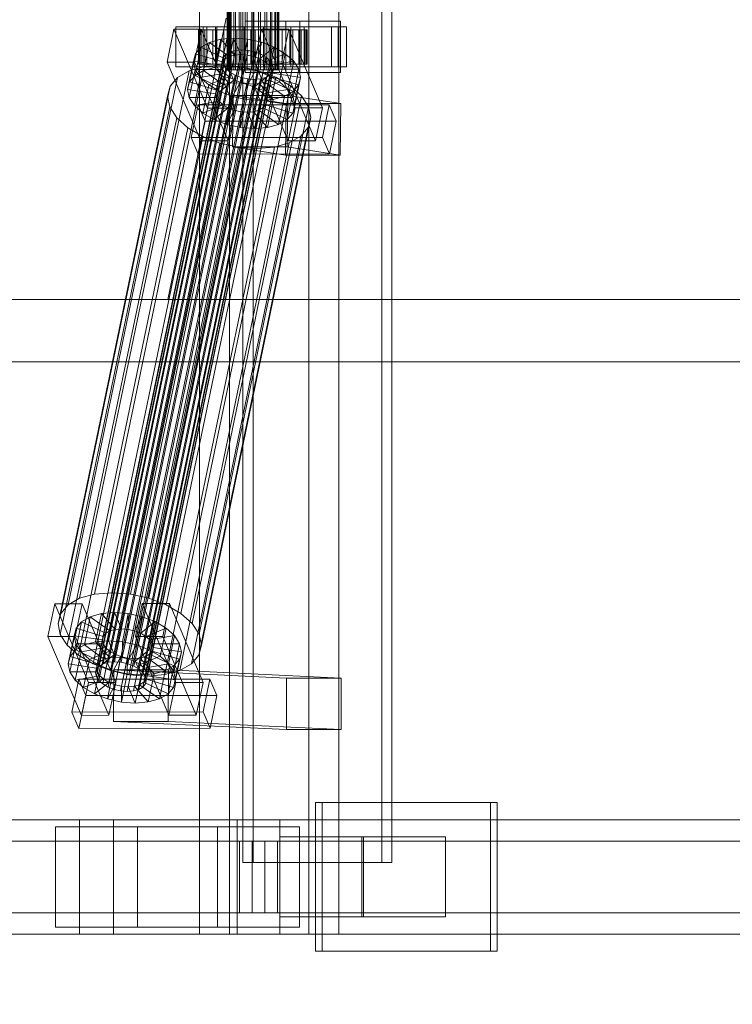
# Model space of a CAD drawing. Header units: millimetres. Extents: x -3490 to 61924, y -72580 to 6847.
# Tile 496 of 656: x 18173 to 18422, y -18475 to -18130. Entities that reach past the tile are written whole.
import ezdxf

# ---------------------------------------------------------------- set-up
doc = ezdxf.new("R2010")
doc.units = ezdxf.units.MM
doc.layers.add('COTAS_P', color=1, linetype='Continuous', lineweight=0)
doc.layers.add('superior_C02', color=7, linetype='Continuous', lineweight=0)
doc.dimstyles.new('R19_100', dxfattribs={"dimtxt": 250, "dimasz": 150, "dimexe": 150, "dimexo": 80, "dimgap": 100, "dimtad": 1, "dimtih": 1, "dimtoh": 1, "dimdsep": 46, "dimcen": 0.09, "dimadec": 0, "dimazin": 0, "dimtfac": 1, "dimtdec": 4, "dimtofl": 0, "dimtmove": 0, "dimatfit": 3, "dimfxl": 1, "dimtolj": 1, "dimtzin": 0, "dimarcsym": 0})

# ---------------------------------------------------------------- blocks, each defined once
blk = doc.blocks.new('DIM_R29_39')
at = {"layer": 'COTAS_P'}
for p, q in [((17820, -18060), (17775, -18210)), ((18720, -18060), (17820, -18060)), ((17820, -21300), (17820, -18060)), ((17820, -18060), (17865, -18210)), ((17820, -21300), (17775, -21150)), ((17820, -21300), (17865, -21150)), ((18720, -21300), (17820, -21300))]:
    blk.add_line(p, q, dxfattribs=at)
blk.add_text('3240 P', height=250, rotation=90, dxfattribs=at).set_placement((17720, -19680))

msp = doc.modelspace()

# ---------------------------------------------------------------- linework, layer by layer
at = {"layer": 'superior_C02'}
for p, q in [((18235.837, -17550), (18235.837, -18450)), ((18246.269, -18450), (18246.269, -17550)), ((18274.019, -18450), (18274.019, -17550)), ((18284.451, -17550), (18284.451, -18450)), ((18250.979, -17575), (18250.979, -18425)), ((18254.556, -18425), (18254.556, -17575)), ((18299.47, -18425), (18299.47, -17575)), ((18303.047, -17575), (18303.047, -18425)), ((18245.488, -18148), (18245.488, -17852)), ((18245.699, -18148), (18245.699, -17852)), ((18245.889, -18148), (18245.889, -17852)), ((18246.509, -18148), (18246.509, -17852)), ((18246.876, -18148), (18246.876, -17852)), ((18247.862, -18148), (18247.862, -17852)), ((18248.382, -18148), (18248.382, -17852)), ((18249.666, -18148), (18249.666, -17852)), ((18250.303, -18148), (18250.303, -17852)), ((18251.798, -18148), (18251.798, -17852)), ((18252.508, -18148), (18252.508, -17852)), ((18254.113, -18148), (18254.113, -17852)), ((18254.848, -18148), (18254.848, -17852)), ((18256.453, -18148), (18256.453, -17852)), ((18257.163, -18148), (18257.163, -17852)), ((18258.658, -18148), (18258.658, -17852)), ((18259.295, -18148), (18259.295, -17852)), ((18260.579, -18148), (18260.579, -17852)), ((18261.099, -18148), (18261.099, -17852)), ((18262.084, -18148), (18262.084, -17852)), ((18262.452, -18148), (18262.452, -17852)), ((18263.071, -17852), (18263.071, -18148)), ((18263.262, -18148), (18263.262, -17852)), ((18263.473, -18148), (18263.473, -17852)), ((18245.131, -18130), (18224.729, -18228.298)), ((18226.507, -18228.298), (18246.91, -18130)), ((18270.881, -18131), (18251.79, -18131)), ((18251.79, -18131), (18251.79, -18149)), ((18265.977, -18131), (18251.79, -18131)), ((18265.977, -18149), (18265.977, -18131)), ((18265.977, -18131), (18285.068, -18131)), ((18270.881, -18149), (18270.881, -18131)), ((18270.881, -18131), (18285.068, -18131)), ((18285.068, -18131), (18285.068, -18149)), ((18226.891, -18133.859), (18224.511, -18145.327)), ((18236.437, -18133.847), (18226.891, -18133.859)), ((18238.642, -18161.391), (18226.891, -18133.859)), ((18237.125, -18133), (18227.58, -18133)), ((18227.58, -18133), (18227.58, -18147)), ((18241.886, -18133), (18227.58, -18133)), ((18234.057, -18145.315), (18236.437, -18133.847)), ((18235.942, -18134), (18235.496, -18134)), ((18235.496, -18134), (18245.488, -18134)), ((18235.496, -18146), (18235.496, -18134)), ((18235.496, -18134), (18236.344, -18134)), ((18237.652, -18134), (18235.942, -18134)), ((18235.942, -18134), (18245.699, -18134)), ((18235.942, -18146), (18235.942, -18134)), ((18236.344, -18134), (18245.889, -18134)), ((18236.344, -18146), (18236.344, -18134)), ((18236.344, -18134), (18238.428, -18134)), ((18236.437, -18133.847), (18248.187, -18161.379)), ((18237.125, -18147), (18237.125, -18133)), ((18237.125, -18133), (18251.432, -18133)), ((18240.508, -18134), (18237.652, -18134)), ((18237.652, -18134), (18246.509, -18134)), ((18237.652, -18146), (18237.652, -18134)), ((18284.245, -18133), (18238.426, -18133)), ((18238.426, -18133), (18238.426, -18147)), ((18241.407, -18133), (18238.426, -18133)), ((18238.428, -18134), (18246.876, -18134)), ((18238.428, -18146), (18238.428, -18134)), ((18238.428, -18134), (18241.605, -18134)), ((18244.316, -18134), (18240.508, -18134)), ((18240.508, -18134), (18247.862, -18134)), ((18240.508, -18146), (18240.508, -18134)), ((18241.407, -18147), (18241.407, -18133)), ((18241.407, -18133), (18287.225, -18133)), ((18241.605, -18134), (18248.382, -18134)), ((18241.605, -18146), (18241.605, -18134)), ((18241.605, -18134), (18245.66, -18134)), ((18241.886, -18147), (18241.886, -18133)), ((18241.886, -18133), (18251.432, -18133)), ((18248.817, -18134), (18244.316, -18134)), ((18244.316, -18134), (18249.666, -18134)), ((18244.316, -18146), (18244.316, -18134)), ((18245.488, -18134), (18245.699, -18134)), ((18245.488, -18134), (18245.488, -18146)), ((18245.889, -18134), (18245.488, -18134)), ((18245.66, -18134), (18250.303, -18134)), ((18245.66, -18146), (18245.66, -18134)), ((18245.66, -18134), (18250.316, -18134)), ((18245.699, -18134), (18246.509, -18134)), ((18245.699, -18134), (18245.699, -18146)), ((18245.889, -18134), (18245.889, -18146)), ((18246.876, -18134), (18245.889, -18134)), ((18246.509, -18134), (18247.862, -18134)), ((18246.509, -18134), (18246.509, -18146)), ((18246.876, -18134), (18246.876, -18146)), ((18248.382, -18134), (18246.876, -18134)), ((18247.862, -18134), (18249.666, -18134)), ((18247.862, -18134), (18247.862, -18146)), ((18248.382, -18134), (18248.382, -18146)), ((18250.303, -18134), (18248.382, -18134)), ((18253.704, -18134), (18248.817, -18134)), ((18248.817, -18134), (18251.798, -18134)), ((18248.817, -18146), (18248.817, -18134)), ((18249.666, -18134), (18251.798, -18134)), ((18249.666, -18134), (18249.666, -18146)), ((18250.303, -18134), (18250.303, -18146)), ((18252.508, -18134), (18250.303, -18134)), ((18250.316, -18134), (18252.508, -18134)), ((18250.316, -18146), (18250.316, -18134)), ((18250.316, -18134), (18255.256, -18134)), ((18251.432, -18133), (18251.432, -18147)), ((18251.798, -18134), (18254.113, -18134)), ((18251.798, -18134), (18251.798, -18146)), ((18252.508, -18134), (18252.508, -18146)), ((18254.848, -18134), (18252.508, -18134)), ((18258.644, -18134), (18253.704, -18134)), ((18253.704, -18134), (18254.113, -18134)), ((18253.704, -18146), (18253.704, -18134)), ((18254.113, -18134), (18256.453, -18134)), ((18254.113, -18134), (18254.113, -18146)), ((18255.256, -18134), (18254.848, -18134)), ((18254.848, -18134), (18254.848, -18146)), ((18257.163, -18134), (18254.848, -18134)), ((18257.437, -18133.821), (18255.057, -18145.289)), ((18255.256, -18146), (18255.256, -18134)), ((18255.256, -18134), (18260.143, -18134)), ((18258.644, -18134), (18256.453, -18134)), ((18256.453, -18134), (18258.658, -18134)), ((18256.453, -18134), (18256.453, -18146)), ((18260.143, -18134), (18257.163, -18134)), ((18257.163, -18134), (18257.163, -18146)), ((18259.295, -18134), (18257.163, -18134)), ((18266.982, -18133.809), (18257.437, -18133.821)), ((18269.187, -18161.353), (18257.437, -18133.821)), ((18267.671, -18133), (18258.125, -18133)), ((18258.125, -18133), (18258.125, -18147)), ((18272.432, -18133), (18258.125, -18133)), ((18263.301, -18134), (18258.644, -18134)), ((18258.644, -18146), (18258.644, -18134)), ((18263.301, -18134), (18258.658, -18134)), ((18258.658, -18134), (18260.579, -18134)), ((18258.658, -18134), (18258.658, -18146)), ((18264.645, -18134), (18259.295, -18134)), ((18259.295, -18134), (18259.295, -18146)), ((18261.099, -18134), (18259.295, -18134)), ((18260.143, -18146), (18260.143, -18134)), ((18260.143, -18134), (18264.645, -18134)), ((18267.356, -18134), (18260.579, -18134)), ((18260.579, -18134), (18262.084, -18134)), ((18260.579, -18134), (18260.579, -18146)), ((18268.453, -18134), (18261.099, -18134)), ((18261.099, -18134), (18261.099, -18146)), ((18262.452, -18134), (18261.099, -18134)), ((18270.533, -18134), (18262.084, -18134)), ((18262.084, -18134), (18263.071, -18134)), ((18262.084, -18134), (18262.084, -18146)), ((18271.309, -18134), (18262.452, -18134)), ((18262.452, -18134), (18262.452, -18146)), ((18263.262, -18134), (18262.452, -18134)), ((18263.071, -18134), (18272.617, -18134)), ((18263.071, -18146), (18263.071, -18134)), ((18263.071, -18134), (18263.473, -18134)), ((18273.019, -18134), (18263.262, -18134)), ((18263.262, -18134), (18263.262, -18146)), ((18263.473, -18134), (18263.262, -18134)), ((18267.356, -18134), (18263.301, -18134)), ((18263.301, -18146), (18263.301, -18134)), ((18273.465, -18134), (18263.473, -18134)), ((18263.473, -18134), (18263.473, -18146)), ((18264.602, -18145.277), (18266.982, -18133.809)), ((18264.645, -18146), (18264.645, -18134)), ((18264.645, -18134), (18268.453, -18134)), ((18266.982, -18133.809), (18278.733, -18161.341)), ((18270.533, -18134), (18267.356, -18134)), ((18267.356, -18146), (18267.356, -18134)), ((18267.671, -18147), (18267.671, -18133)), ((18267.671, -18133), (18281.977, -18133)), ((18268.453, -18146), (18268.453, -18134)), ((18268.453, -18134), (18271.309, -18134)), ((18272.617, -18134), (18270.533, -18134)), ((18270.533, -18146), (18270.533, -18134)), ((18271.309, -18146), (18271.309, -18134)), ((18271.309, -18134), (18273.019, -18134)), ((18272.432, -18147), (18272.432, -18133)), ((18272.432, -18133), (18281.977, -18133)), ((18272.617, -18134), (18272.617, -18146)), ((18273.465, -18134), (18272.617, -18134)), ((18273.019, -18146), (18273.019, -18134)), ((18273.019, -18134), (18273.465, -18134)), ((18273.465, -18146), (18273.465, -18134)), ((18281.977, -18133), (18281.977, -18147)), ((18284.245, -18147), (18284.245, -18133)), ((18284.245, -18133), (18287.225, -18133)), ((18287.225, -18133), (18287.225, -18147)), ((18239.301, -18138.419), (18236.284, -18140.156)), ((18237.261, -18148.249), (18239.301, -18138.419)), ((18243.21, -18137.325), (18239.301, -18138.419)), ((18239.301, -18138.419), (18246.194, -18143.38)), ((18241.17, -18147.155), (18243.21, -18137.325)), ((18247.746, -18136.948), (18243.21, -18137.325)), ((18243.21, -18137.325), (18248.046, -18142.862)), ((18245.706, -18146.777), (18247.746, -18136.948)), ((18252.599, -18137.313), (18247.746, -18136.948)), ((18247.746, -18136.948), (18250.194, -18142.683)), ((18250.558, -18147.143), (18252.599, -18137.313)), ((18252.599, -18137.313), (18252.493, -18142.856)), ((18257.437, -18138.396), (18252.599, -18137.313)), ((18257.437, -18138.396), (18254.785, -18143.369)), ((18255.397, -18148.226), (18257.437, -18138.396)), ((18261.933, -18140.123), (18257.437, -18138.396)), ((18200.729, -18356.363), (18245.105, -18142.565)), ((18202.158, -18355.541), (18246.534, -18141.742)), ((18204.01, -18355.022), (18248.386, -18141.224)), ((18206.159, -18354.844), (18250.534, -18141.045)), ((18208.457, -18355.017), (18252.833, -18141.218)), ((18210.749, -18355.53), (18255.125, -18141.731)), ((18212.879, -18356.348), (18257.254, -18142.549)), ((18232.325, -18152.246), (18234.365, -18142.416)), ((18234.365, -18142.416), (18233.675, -18145.047)), ((18234.244, -18149.985), (18236.284, -18140.156)), ((18236.284, -18140.156), (18234.365, -18142.416)), ((18234.365, -18142.416), (18243.856, -18145.274)), ((18236.284, -18140.156), (18244.765, -18144.203)), ((18245.105, -18142.565), (18244.196, -18143.635)), ((18246.534, -18141.742), (18245.105, -18142.565)), ((18248.046, -18142.862), (18246.005, -18152.692)), ((18246.194, -18143.38), (18248.046, -18142.862)), ((18248.386, -18141.224), (18246.534, -18141.742)), ((18248.046, -18142.862), (18250.194, -18142.683)), ((18250.194, -18142.683), (18248.154, -18152.513)), ((18250.534, -18141.045), (18248.386, -18141.224)), ((18250.194, -18142.683), (18252.493, -18142.856)), ((18252.493, -18142.856), (18250.452, -18152.686)), ((18252.833, -18141.218), (18250.534, -18141.045)), ((18252.493, -18142.856), (18254.785, -18143.369)), ((18255.125, -18141.731), (18252.833, -18141.218)), ((18257.254, -18142.549), (18255.125, -18141.731)), ((18261.933, -18140.123), (18256.914, -18144.188)), ((18259.076, -18143.617), (18257.254, -18142.549)), ((18265.778, -18142.377), (18258.736, -18145.255)), ((18259.893, -18149.953), (18261.933, -18140.123)), ((18265.778, -18142.377), (18261.933, -18140.123)), ((18263.738, -18152.207), (18265.778, -18142.377)), ((18268.712, -18145.003), (18265.778, -18142.377)), ((18199.493, -18358.68), (18243.869, -18144.881)), ((18199.771, -18360.017), (18244.146, -18146.218)), ((18199.82, -18357.434), (18244.196, -18143.635)), ((18205.204, -18330.692), (18243.459, -18146.383)), ((18214.7, -18357.415), (18259.076, -18143.617)), ((18216.09, -18358.659), (18260.465, -18144.861)), ((18261.328, -18146.196), (18216.953, -18359.995)), ((18224.511, -18145.327), (18234.057, -18145.315)), ((18224.511, -18145.327), (18236.262, -18172.859)), ((18231.635, -18154.877), (18233.675, -18145.047)), ((18233.675, -18145.047), (18243.529, -18146.52)), ((18233.675, -18145.047), (18234.261, -18147.868)), ((18245.807, -18172.847), (18234.057, -18145.315)), ((18245.488, -18146), (18235.496, -18146)), ((18235.496, -18146), (18235.942, -18146)), ((18236.344, -18146), (18235.496, -18146)), ((18245.699, -18146), (18235.942, -18146)), ((18235.942, -18146), (18237.652, -18146)), ((18245.889, -18146), (18236.344, -18146)), ((18238.428, -18146), (18236.344, -18146)), ((18243.459, -18146.383), (18237.396, -18146.887)), ((18246.509, -18146), (18237.652, -18146)), ((18237.652, -18146), (18240.508, -18146)), ((18246.876, -18146), (18238.428, -18146)), ((18241.605, -18146), (18238.428, -18146)), ((18247.862, -18146), (18240.508, -18146)), ((18240.508, -18146), (18244.316, -18146)), ((18243.529, -18146.52), (18241.489, -18156.35)), ((18248.382, -18146), (18241.605, -18146)), ((18245.66, -18146), (18241.605, -18146)), ((18243.856, -18145.274), (18241.815, -18155.103)), ((18244.765, -18144.203), (18242.724, -18154.033)), ((18249.946, -18146.872), (18243.459, -18146.383)), ((18243.529, -18146.52), (18243.856, -18145.274)), ((18243.806, -18147.856), (18243.529, -18146.52)), ((18243.856, -18145.274), (18244.765, -18144.203)), ((18244.196, -18143.635), (18243.869, -18144.881)), ((18243.869, -18144.881), (18244.146, -18146.218)), ((18244.146, -18146.218), (18245.009, -18147.554)), ((18246.194, -18143.38), (18244.154, -18153.21)), ((18249.666, -18146), (18244.316, -18146)), ((18244.316, -18146), (18248.817, -18146)), ((18244.765, -18144.203), (18246.194, -18143.38)), ((18245.699, -18146), (18245.488, -18146)), ((18245.488, -18146), (18245.889, -18146)), ((18250.303, -18146), (18245.66, -18146)), ((18250.316, -18146), (18245.66, -18146)), ((18246.509, -18146), (18245.699, -18146)), ((18245.889, -18146), (18246.876, -18146)), ((18247.862, -18146), (18246.509, -18146)), ((18246.876, -18146), (18248.382, -18146)), ((18249.666, -18146), (18247.862, -18146)), ((18248.382, -18146), (18250.303, -18146)), ((18251.798, -18146), (18248.817, -18146)), ((18248.817, -18146), (18253.704, -18146)), ((18251.798, -18146), (18249.666, -18146)), ((18250.303, -18146), (18252.508, -18146)), ((18252.508, -18146), (18250.316, -18146)), ((18255.256, -18146), (18250.316, -18146)), ((18254.113, -18146), (18251.798, -18146)), ((18252.508, -18146), (18254.848, -18146)), ((18254.785, -18143.369), (18252.744, -18153.199)), ((18254.113, -18146), (18253.704, -18146)), ((18253.704, -18146), (18258.644, -18146)), ((18256.453, -18146), (18254.113, -18146)), ((18254.785, -18143.369), (18256.914, -18144.188)), ((18254.848, -18146), (18255.256, -18146)), ((18254.848, -18146), (18257.163, -18146)), ((18256.914, -18144.188), (18254.874, -18154.017)), ((18255.057, -18145.289), (18264.602, -18145.277)), ((18255.057, -18145.289), (18266.807, -18172.821)), ((18260.143, -18146), (18255.256, -18146)), ((18258.658, -18146), (18256.453, -18146)), ((18256.453, -18146), (18258.644, -18146)), ((18258.736, -18145.255), (18256.695, -18155.085)), ((18256.914, -18144.188), (18258.736, -18145.255)), ((18257.163, -18146), (18260.143, -18146)), ((18257.163, -18146), (18259.295, -18146)), ((18260.125, -18146.499), (18258.085, -18156.329)), ((18258.644, -18146), (18263.301, -18146)), ((18260.579, -18146), (18258.658, -18146)), ((18258.658, -18146), (18263.301, -18146)), ((18258.736, -18145.255), (18260.125, -18146.499)), ((18260.465, -18144.861), (18259.076, -18143.617)), ((18259.295, -18146), (18264.645, -18146)), ((18259.295, -18146), (18261.099, -18146)), ((18268.712, -18145.003), (18260.125, -18146.499)), ((18260.125, -18146.499), (18260.988, -18147.835)), ((18264.645, -18146), (18260.143, -18146)), ((18261.328, -18146.196), (18260.465, -18144.861)), ((18262.084, -18146), (18260.579, -18146)), ((18260.579, -18146), (18267.356, -18146)), ((18261.099, -18146), (18268.453, -18146)), ((18261.099, -18146), (18262.452, -18146)), ((18261.606, -18147.533), (18261.328, -18146.196)), ((18263.071, -18146), (18262.084, -18146)), ((18262.084, -18146), (18270.533, -18146)), ((18262.452, -18146), (18271.309, -18146)), ((18262.452, -18146), (18263.262, -18146)), ((18272.617, -18146), (18263.071, -18146)), ((18263.473, -18146), (18263.071, -18146)), ((18263.262, -18146), (18273.019, -18146)), ((18263.262, -18146), (18263.473, -18146)), ((18263.301, -18146), (18267.356, -18146)), ((18263.473, -18146), (18273.465, -18146)), ((18276.353, -18172.809), (18264.602, -18145.277)), ((18268.453, -18146), (18264.645, -18146)), ((18266.672, -18154.833), (18268.712, -18145.003)), ((18267.356, -18146), (18270.533, -18146)), ((18271.309, -18146), (18268.453, -18146)), ((18270.534, -18147.823), (18268.712, -18145.003)), ((18270.533, -18146), (18272.617, -18146)), ((18273.019, -18146), (18271.309, -18146)), ((18272.617, -18146), (18273.465, -18146)), ((18273.465, -18146), (18273.019, -18146)), ((18193.915, -18332.659), (18232.169, -18148.35)), ((18199.141, -18331.197), (18237.396, -18146.887)), ((18200.634, -18361.352), (18245.009, -18147.554)), ((18202.024, -18362.596), (18246.399, -18148.798)), ((18203.845, -18363.664), (18248.221, -18149.865)), ((18211.691, -18331.181), (18249.946, -18146.872)), ((18215.995, -18363.648), (18260.37, -18149.85)), ((18216.903, -18362.578), (18261.279, -18148.779)), ((18217.23, -18361.332), (18261.606, -18147.533)), ((18218.16, -18332.629), (18256.415, -18148.32)), ((18227.58, -18147), (18237.125, -18147)), ((18227.58, -18147), (18241.886, -18147)), ((18232.169, -18148.35), (18228.136, -18150.672)), ((18237.396, -18146.887), (18232.169, -18148.35)), ((18232.221, -18157.698), (18234.261, -18147.868)), ((18234.244, -18149.985), (18237.261, -18148.249)), ((18234.261, -18147.868), (18243.806, -18147.856)), ((18234.261, -18147.868), (18236.083, -18150.688)), ((18236.083, -18150.688), (18244.669, -18149.192)), ((18251.432, -18147), (18237.125, -18147)), ((18237.261, -18148.249), (18241.17, -18147.155)), ((18244.154, -18153.21), (18237.261, -18148.249)), ((18238.426, -18147), (18284.245, -18147)), ((18238.426, -18147), (18241.407, -18147)), ((18241.17, -18147.155), (18245.706, -18146.777)), ((18246.005, -18152.692), (18241.17, -18147.155)), ((18287.225, -18147), (18241.407, -18147)), ((18243.806, -18147.856), (18241.766, -18157.686)), ((18251.432, -18147), (18241.886, -18147)), ((18244.669, -18149.192), (18242.629, -18159.022)), ((18244.669, -18149.192), (18243.806, -18147.856)), ((18246.059, -18150.436), (18244.669, -18149.192)), ((18245.009, -18147.554), (18246.399, -18148.798)), ((18245.889, -18148), (18245.488, -18148)), ((18245.488, -18148), (18245.699, -18148)), ((18245.699, -18148), (18246.509, -18148)), ((18248.154, -18152.513), (18245.706, -18146.777)), ((18245.706, -18146.777), (18250.558, -18147.143)), ((18246.876, -18148), (18245.889, -18148)), ((18246.399, -18148.798), (18248.221, -18149.865)), ((18246.509, -18148), (18247.862, -18148)), ((18248.382, -18148), (18246.876, -18148)), ((18247.862, -18148), (18249.666, -18148)), ((18248.221, -18149.865), (18250.35, -18150.683)), ((18250.303, -18148), (18248.382, -18148)), ((18249.666, -18148), (18251.798, -18148)), ((18256.415, -18148.32), (18249.946, -18146.872)), ((18252.508, -18148), (18250.303, -18148)), ((18250.452, -18152.686), (18250.558, -18147.143)), ((18250.558, -18147.143), (18255.397, -18148.226)), ((18251.79, -18149), (18270.881, -18149)), ((18265.977, -18149), (18251.79, -18149)), ((18251.798, -18148), (18254.113, -18148)), ((18254.848, -18148), (18252.508, -18148)), ((18252.744, -18153.199), (18255.397, -18148.226)), ((18254.113, -18148), (18256.453, -18148)), ((18257.163, -18148), (18254.848, -18148)), ((18254.874, -18154.017), (18259.893, -18149.953)), ((18255.397, -18148.226), (18259.893, -18149.953)), ((18262.424, -18150.629), (18256.415, -18148.32)), ((18256.453, -18148), (18258.658, -18148)), ((18259.295, -18148), (18257.163, -18148)), ((18258.125, -18147), (18267.671, -18147)), ((18258.125, -18147), (18272.432, -18147)), ((18258.658, -18148), (18260.579, -18148)), ((18258.941, -18150.672), (18260.37, -18149.85)), ((18258.948, -18157.665), (18260.988, -18147.835)), ((18261.266, -18149.171), (18259.226, -18159.001)), ((18261.099, -18148), (18259.295, -18148)), ((18259.893, -18149.953), (18263.738, -18152.207)), ((18260.37, -18149.85), (18261.279, -18148.779)), ((18260.579, -18148), (18262.084, -18148)), ((18261.266, -18149.171), (18260.939, -18150.417)), ((18260.988, -18147.835), (18270.534, -18147.823)), ((18260.988, -18147.835), (18261.266, -18149.171)), ((18262.452, -18148), (18261.099, -18148)), ((18271.12, -18150.644), (18261.266, -18149.171)), ((18261.279, -18148.779), (18261.606, -18147.533)), ((18262.084, -18148), (18263.071, -18148)), ((18263.262, -18148), (18262.452, -18148)), ((18263.071, -18148), (18263.473, -18148)), ((18263.473, -18148), (18263.262, -18148)), ((18285.068, -18149), (18265.977, -18149)), ((18281.977, -18147), (18267.671, -18147)), ((18270.534, -18147.823), (18268.494, -18157.653)), ((18271.12, -18150.644), (18270.534, -18147.823)), ((18285.068, -18149), (18270.881, -18149)), ((18281.977, -18147), (18272.432, -18147)), ((18287.225, -18147), (18284.245, -18147)), ((18189.881, -18334.981), (18228.136, -18150.672)), ((18205.974, -18364.482), (18250.35, -18150.683)), ((18208.267, -18364.995), (18252.642, -18151.196)), ((18210.565, -18365.168), (18254.941, -18151.369)), ((18212.714, -18364.989), (18257.089, -18151.191)), ((18214.565, -18364.471), (18258.941, -18150.672)), ((18224.17, -18334.938), (18262.424, -18150.629)), ((18228.136, -18150.672), (18225.571, -18153.694)), ((18231.635, -18154.877), (18232.325, -18152.246)), ((18232.325, -18152.246), (18234.244, -18149.985)), ((18241.815, -18155.103), (18232.325, -18152.246)), ((18234.042, -18160.518), (18236.083, -18150.688)), ((18242.724, -18154.033), (18234.244, -18149.985)), ((18236.083, -18150.688), (18239.016, -18153.314)), ((18236.976, -18163.144), (18239.016, -18153.314)), ((18239.016, -18153.314), (18246.059, -18150.436)), ((18239.016, -18153.314), (18242.862, -18155.567)), ((18244.154, -18153.21), (18242.724, -18154.033)), ((18242.862, -18155.567), (18247.881, -18151.503)), ((18246.059, -18150.436), (18244.019, -18160.266)), ((18246.005, -18152.692), (18244.154, -18153.21)), ((18247.881, -18151.503), (18245.84, -18161.333)), ((18248.154, -18152.513), (18246.005, -18152.692)), ((18247.881, -18151.503), (18246.059, -18150.436)), ((18247.357, -18157.295), (18250.01, -18152.321)), ((18250.01, -18152.321), (18247.881, -18151.503)), ((18250.01, -18152.321), (18247.97, -18162.151)), ((18250.452, -18152.686), (18248.154, -18152.513)), ((18252.302, -18152.835), (18250.01, -18152.321)), ((18252.302, -18152.835), (18250.262, -18162.664)), ((18250.35, -18150.683), (18252.642, -18151.196)), ((18252.744, -18153.199), (18250.452, -18152.686)), ((18252.196, -18158.378), (18252.302, -18152.835)), ((18254.601, -18153.008), (18252.302, -18152.835)), ((18254.601, -18153.008), (18252.56, -18162.837)), ((18252.642, -18151.196), (18254.941, -18151.369)), ((18254.874, -18154.017), (18252.744, -18153.199)), ((18256.749, -18152.829), (18254.601, -18153.008)), ((18257.049, -18158.743), (18254.601, -18153.008)), ((18256.749, -18152.829), (18254.709, -18162.659)), ((18254.941, -18151.369), (18257.089, -18151.191)), ((18258.601, -18152.311), (18256.561, -18162.14)), ((18256.695, -18155.085), (18263.738, -18152.207)), ((18258.601, -18152.311), (18256.749, -18152.829)), ((18261.584, -18158.366), (18256.749, -18152.829)), ((18257.089, -18151.191), (18258.941, -18150.672)), ((18260.03, -18151.488), (18257.99, -18161.318)), ((18260.03, -18151.488), (18258.601, -18152.311)), ((18265.494, -18157.272), (18258.601, -18152.311)), ((18260.939, -18150.417), (18258.899, -18160.247)), ((18260.939, -18150.417), (18260.03, -18151.488)), ((18268.511, -18155.535), (18260.03, -18151.488)), ((18270.43, -18153.275), (18260.939, -18150.417)), ((18267.565, -18153.641), (18262.424, -18150.629)), ((18263.738, -18152.207), (18266.672, -18154.833)), ((18268.389, -18163.105), (18270.43, -18153.275)), ((18268.511, -18155.535), (18270.43, -18153.275)), ((18269.079, -18160.474), (18271.12, -18150.644)), ((18270.43, -18153.275), (18271.12, -18150.644)), ((18187.316, -18338.003), (18225.571, -18153.694)), ((18225.571, -18153.694), (18224.648, -18157.211)), ((18229.311, -18337.95), (18267.565, -18153.641)), ((18241.489, -18156.35), (18231.635, -18154.877)), ((18232.221, -18157.698), (18231.635, -18154.877)), ((18240.822, -18165.397), (18242.862, -18155.567)), ((18241.815, -18155.103), (18241.489, -18156.35)), ((18241.489, -18156.35), (18241.766, -18157.686)), ((18242.724, -18154.033), (18241.815, -18155.103)), ((18242.862, -18155.567), (18247.357, -18157.295)), ((18256.695, -18155.085), (18254.874, -18154.017)), ((18258.085, -18156.329), (18256.695, -18155.085)), ((18258.085, -18156.329), (18266.672, -18154.833)), ((18258.948, -18157.665), (18258.085, -18156.329)), ((18265.494, -18157.272), (18268.511, -18155.535)), ((18266.47, -18165.365), (18268.511, -18155.535)), ((18266.672, -18154.833), (18268.494, -18157.653)), ((18271.487, -18157.152), (18267.565, -18153.641)), ((18186.394, -18341.52), (18224.648, -18157.211)), ((18224.648, -18157.211), (18225.431, -18160.982)), ((18241.766, -18157.686), (18232.221, -18157.698)), ((18234.042, -18160.518), (18232.221, -18157.698)), ((18235.289, -18160.247), (18232.908, -18171.715)), ((18233.232, -18341.461), (18271.487, -18157.152)), ((18242.629, -18159.022), (18234.042, -18160.518)), ((18281.107, -18160.19), (18235.289, -18160.247)), ((18237.737, -18165.983), (18235.289, -18160.247)), ((18244.019, -18160.266), (18236.976, -18163.144)), ((18241.766, -18157.686), (18242.629, -18159.022)), ((18242.629, -18159.022), (18244.019, -18160.266)), ((18244.019, -18160.266), (18245.84, -18161.333)), ((18245.317, -18167.125), (18247.357, -18157.295)), ((18247.586, -18156.962), (18247.339, -18174.943)), ((18247.357, -18157.295), (18252.196, -18158.378)), ((18266.677, -18156.962), (18247.586, -18156.962)), ((18266.095, -18159.83), (18247.586, -18156.962)), ((18250.156, -18168.208), (18252.196, -18158.378)), ((18252.196, -18158.378), (18257.049, -18158.743)), ((18255.008, -18168.573), (18257.049, -18158.743)), ((18257.049, -18158.743), (18261.584, -18158.366)), ((18257.99, -18161.318), (18258.899, -18160.247)), ((18258.899, -18160.247), (18259.226, -18159.001)), ((18258.899, -18160.247), (18268.389, -18163.105)), ((18268.494, -18157.653), (18258.948, -18157.665)), ((18259.226, -18159.001), (18258.948, -18157.665)), ((18259.226, -18159.001), (18269.079, -18160.474)), ((18259.544, -18168.196), (18261.584, -18158.366)), ((18261.584, -18158.366), (18265.494, -18157.272)), ((18263.453, -18167.102), (18265.494, -18157.272)), ((18265.848, -18177.811), (18266.095, -18159.83)), ((18266.095, -18159.83), (18285.186, -18159.83)), ((18266.429, -18174.943), (18266.677, -18156.962)), ((18266.677, -18156.962), (18285.186, -18159.83)), ((18268.494, -18157.653), (18269.079, -18160.474)), ((18273.923, -18160.922), (18271.487, -18157.152)), ((18278.727, -18171.658), (18281.107, -18160.19)), ((18281.107, -18160.19), (18283.555, -18165.926)), ((18285.186, -18159.83), (18284.938, -18177.811)), ((18187.177, -18345.291), (18225.431, -18160.982)), ((18225.431, -18160.982), (18227.867, -18164.752)), ((18236.976, -18163.144), (18234.042, -18160.518)), ((18273.923, -18160.922), (18235.668, -18345.231)), ((18236.262, -18172.859), (18238.642, -18161.391)), ((18240.822, -18165.397), (18236.976, -18163.144)), ((18238.642, -18161.391), (18248.187, -18161.379)), ((18245.84, -18161.333), (18240.822, -18165.397)), ((18247.97, -18162.151), (18245.317, -18167.125)), ((18248.187, -18161.379), (18245.807, -18172.847)), ((18245.84, -18161.333), (18247.97, -18162.151)), ((18247.97, -18162.151), (18250.262, -18162.664)), ((18250.262, -18162.664), (18250.156, -18168.208)), ((18250.262, -18162.664), (18252.56, -18162.837)), ((18252.56, -18162.837), (18254.709, -18162.659)), ((18252.56, -18162.837), (18255.008, -18168.573)), ((18254.709, -18162.659), (18256.561, -18162.14)), ((18254.709, -18162.659), (18259.544, -18168.196)), ((18256.561, -18162.14), (18257.99, -18161.318)), ((18256.561, -18162.14), (18263.453, -18167.102)), ((18257.99, -18161.318), (18266.47, -18165.365)), ((18268.389, -18163.105), (18266.47, -18165.365)), ((18266.807, -18172.821), (18269.187, -18161.353)), ((18269.079, -18160.474), (18268.389, -18163.105)), ((18269.187, -18161.353), (18278.733, -18161.341)), ((18274.706, -18164.693), (18273.923, -18160.922)), ((18278.733, -18161.341), (18276.353, -18172.809)), ((18189.612, -18349.061), (18227.867, -18164.752)), ((18227.867, -18164.752), (18231.789, -18168.263)), ((18235.356, -18177.451), (18237.737, -18165.983)), ((18236.451, -18349.002), (18274.706, -18164.693)), ((18237.737, -18165.983), (18283.555, -18165.926)), ((18245.317, -18167.125), (18240.822, -18165.397)), ((18250.156, -18168.208), (18245.317, -18167.125)), ((18263.453, -18167.102), (18259.544, -18168.196)), ((18266.47, -18165.365), (18263.453, -18167.102)), ((18273.783, -18168.21), (18274.706, -18164.693)), ((18283.555, -18165.926), (18281.175, -18177.394)), ((18193.534, -18352.572), (18231.789, -18168.263)), ((18231.789, -18168.263), (18236.93, -18171.275)), ((18235.529, -18352.519), (18273.783, -18168.21)), ((18255.008, -18168.573), (18250.156, -18168.208)), ((18259.544, -18168.196), (18255.008, -18168.573)), ((18271.218, -18171.232), (18273.783, -18168.21)), ((18198.675, -18355.584), (18236.93, -18171.275)), ((18204.684, -18357.893), (18242.939, -18173.584)), ((18228.93, -18357.863), (18267.185, -18173.554)), ((18232.908, -18171.715), (18278.727, -18171.658)), ((18232.908, -18171.715), (18235.356, -18177.451)), ((18232.963, -18355.541), (18271.218, -18171.232)), ((18245.807, -18172.847), (18236.262, -18172.859)), ((18236.93, -18171.275), (18242.939, -18173.584)), ((18242.939, -18173.584), (18249.408, -18175.032)), ((18261.958, -18175.016), (18267.185, -18173.554)), ((18276.353, -18172.809), (18266.807, -18172.821)), ((18267.185, -18173.554), (18271.218, -18171.232)), ((18281.175, -18177.394), (18278.727, -18171.658)), ((18211.153, -18359.341), (18249.408, -18175.032)), ((18217.64, -18359.83), (18255.895, -18175.521)), ((18223.704, -18359.326), (18261.958, -18175.016)), ((18281.175, -18177.394), (18235.356, -18177.451)), ((18247.339, -18174.943), (18266.429, -18174.943)), ((18265.848, -18177.811), (18247.339, -18174.943)), ((18249.408, -18175.032), (18255.895, -18175.521)), ((18255.895, -18175.521), (18261.958, -18175.016)), ((18284.938, -18177.811), (18266.429, -18174.943)), ((18284.938, -18177.811), (18265.848, -18177.811)), ((18224.729, -18228.298), (17288.772, -18228.298)), ((17290.55, -18228.298), (18226.507, -18228.298)), ((18224.729, -18228.298), (18226.507, -18228.298)), ((19160.686, -18228.298), (18224.729, -18228.298)), ((18226.507, -18228.298), (19162.465, -18228.298)), ((24634.01, -18250), (15575.415, -18250)), ((15576.913, -18250), (24635.508, -18250)), ((18193.915, -18332.659), (18199.141, -18331.197)), ((18199.141, -18331.197), (18205.204, -18330.692)), ((18205.204, -18330.692), (18211.691, -18331.181)), ((18211.691, -18331.181), (18218.16, -18332.629)), ((18185.236, -18334.551), (18182.856, -18346.02)), ((18194.782, -18334.539), (18185.236, -18334.551)), ((18196.987, -18362.083), (18185.236, -18334.551)), ((18187.316, -18338.003), (18189.881, -18334.981)), ((18189.881, -18334.981), (18193.915, -18332.659)), ((18192.401, -18346.008), (18194.782, -18334.539)), ((18194.782, -18334.539), (18206.532, -18362.071)), ((18215.782, -18334.513), (18213.401, -18345.981)), ((18225.327, -18334.501), (18215.782, -18334.513)), ((18227.532, -18362.045), (18215.782, -18334.513)), ((18218.16, -18332.629), (18224.17, -18334.938)), ((18222.947, -18345.969), (18225.327, -18334.501)), ((18224.17, -18334.938), (18229.311, -18337.95)), ((18225.327, -18334.501), (18237.078, -18362.033)), ((18186.394, -18341.52), (18187.316, -18338.003)), ((18197.646, -18339.111), (18194.629, -18340.848)), ((18195.606, -18348.941), (18197.646, -18339.111)), ((18201.555, -18338.017), (18197.646, -18339.111)), ((18197.646, -18339.111), (18204.539, -18344.073)), ((18199.515, -18347.847), (18201.555, -18338.017)), ((18206.091, -18337.64), (18201.555, -18338.017)), ((18201.555, -18338.017), (18206.391, -18343.554)), ((18204.051, -18347.47), (18206.091, -18337.64)), ((18210.943, -18338.005), (18206.091, -18337.64)), ((18206.091, -18337.64), (18208.539, -18343.376)), ((18208.903, -18347.835), (18210.943, -18338.005)), ((18210.943, -18338.005), (18210.838, -18343.549)), ((18215.782, -18339.088), (18210.943, -18338.005)), ((18215.782, -18339.088), (18213.13, -18344.062)), ((18213.742, -18348.918), (18215.782, -18339.088)), ((18220.278, -18340.816), (18215.782, -18339.088)), ((18229.311, -18337.95), (18233.232, -18341.461)), ((18187.177, -18345.291), (18186.394, -18341.52)), ((18192.589, -18350.678), (18194.629, -18340.848)), ((18194.629, -18340.848), (18192.71, -18343.108)), ((18194.629, -18340.848), (18203.11, -18344.895)), ((18220.278, -18340.816), (18215.259, -18344.88)), ((18218.237, -18350.645), (18220.278, -18340.816)), ((18224.123, -18343.069), (18220.278, -18340.816)), ((18233.232, -18341.461), (18235.668, -18345.231)), ((18182.856, -18346.02), (18192.401, -18346.008)), ((18182.856, -18346.02), (18194.606, -18373.551)), ((18189.612, -18349.061), (18187.177, -18345.291)), ((18189.98, -18355.569), (18192.02, -18345.739)), ((18190.67, -18352.938), (18192.71, -18343.108)), ((18192.71, -18343.108), (18192.02, -18345.739)), ((18192.02, -18345.739), (18201.874, -18347.212)), ((18192.02, -18345.739), (18192.606, -18348.56)), ((18204.152, -18373.539), (18192.401, -18346.008)), ((18192.71, -18343.108), (18202.201, -18345.966)), ((18202.201, -18345.966), (18200.16, -18355.796)), ((18203.11, -18344.895), (18201.069, -18354.725)), ((18201.874, -18347.212), (18202.201, -18345.966)), ((18202.201, -18345.966), (18203.11, -18344.895)), ((18204.539, -18344.073), (18202.498, -18353.902)), ((18203.11, -18344.895), (18204.539, -18344.073)), ((18206.391, -18343.554), (18204.35, -18353.384)), ((18204.539, -18344.073), (18206.391, -18343.554)), ((18206.391, -18343.554), (18208.539, -18343.376)), ((18208.539, -18343.376), (18206.499, -18353.205)), ((18208.539, -18343.376), (18210.838, -18343.549)), ((18210.838, -18343.549), (18208.797, -18353.378)), ((18210.838, -18343.549), (18213.13, -18344.062)), ((18213.13, -18344.062), (18211.089, -18353.892)), ((18213.13, -18344.062), (18215.259, -18344.88)), ((18215.259, -18344.88), (18213.219, -18354.71)), ((18213.401, -18345.981), (18222.947, -18345.969)), ((18213.401, -18345.981), (18225.152, -18373.513)), ((18217.081, -18345.947), (18215.04, -18355.777)), ((18215.259, -18344.88), (18217.081, -18345.947)), ((18224.123, -18343.069), (18217.081, -18345.947)), ((18217.081, -18345.947), (18218.47, -18347.191)), ((18227.057, -18345.695), (18218.47, -18347.191)), ((18222.083, -18352.899), (18224.123, -18343.069)), ((18234.698, -18373.501), (18222.947, -18345.969)), ((18227.057, -18345.695), (18224.123, -18343.069)), ((18225.017, -18355.525), (18227.057, -18345.695)), ((18228.879, -18348.515), (18227.057, -18345.695)), ((18235.668, -18345.231), (18236.451, -18349.002)), ((18193.534, -18352.572), (18189.612, -18349.061)), ((18190.566, -18358.39), (18192.606, -18348.56)), ((18192.589, -18350.678), (18195.606, -18348.941)), ((18192.606, -18348.56), (18202.151, -18348.548)), ((18192.606, -18348.56), (18194.428, -18351.38)), ((18195.606, -18348.941), (18199.515, -18347.847)), ((18202.498, -18353.902), (18195.606, -18348.941)), ((18199.515, -18347.847), (18204.051, -18347.47)), ((18204.35, -18353.384), (18199.515, -18347.847)), ((18201.874, -18347.212), (18199.833, -18357.042)), ((18202.151, -18348.548), (18200.111, -18358.378)), ((18202.151, -18348.548), (18201.874, -18347.212)), ((18203.014, -18349.884), (18202.151, -18348.548)), ((18206.499, -18353.205), (18204.051, -18347.47)), ((18204.051, -18347.47), (18208.903, -18347.835)), ((18208.797, -18353.378), (18208.903, -18347.835)), ((18208.903, -18347.835), (18213.742, -18348.918)), ((18211.089, -18353.892), (18213.742, -18348.918)), ((18213.742, -18348.918), (18218.237, -18350.645)), ((18218.47, -18347.191), (18216.43, -18357.021)), ((18217.293, -18358.357), (18219.333, -18348.527)), ((18218.47, -18347.191), (18219.333, -18348.527)), ((18219.333, -18348.527), (18228.879, -18348.515)), ((18219.333, -18348.527), (18219.611, -18349.863)), ((18228.879, -18348.515), (18226.838, -18358.345)), ((18229.464, -18351.336), (18228.879, -18348.515)), ((18236.451, -18349.002), (18235.529, -18352.519)), ((18190.67, -18352.938), (18192.589, -18350.678)), ((18192.387, -18361.21), (18194.428, -18351.38)), ((18201.069, -18354.725), (18192.589, -18350.678)), ((18198.675, -18355.584), (18193.534, -18352.572)), ((18194.428, -18351.38), (18203.014, -18349.884)), ((18194.428, -18351.38), (18197.361, -18354.006)), ((18197.361, -18354.006), (18204.404, -18351.128)), ((18203.014, -18349.884), (18200.974, -18359.714)), ((18201.207, -18356.26), (18206.225, -18352.196)), ((18204.404, -18351.128), (18202.364, -18360.958)), ((18204.404, -18351.128), (18203.014, -18349.884)), ((18206.225, -18352.196), (18204.185, -18362.025)), ((18206.225, -18352.196), (18204.404, -18351.128)), ((18208.355, -18353.014), (18206.225, -18352.196)), ((18213.219, -18354.71), (18218.237, -18350.645)), ((18215.04, -18355.777), (18222.083, -18352.899)), ((18218.375, -18352.18), (18216.335, -18362.01)), ((18218.375, -18352.18), (18216.946, -18353.003)), ((18219.284, -18351.109), (18217.244, -18360.939)), ((18219.611, -18349.863), (18217.57, -18359.693)), ((18218.237, -18350.645), (18222.083, -18352.899)), ((18219.284, -18351.109), (18218.375, -18352.18)), ((18226.856, -18356.228), (18218.375, -18352.18)), ((18219.611, -18349.863), (18219.284, -18351.109)), ((18228.774, -18353.967), (18219.284, -18351.109)), ((18229.464, -18351.336), (18219.611, -18349.863)), ((18222.083, -18352.899), (18225.017, -18355.525)), ((18227.424, -18361.166), (18229.464, -18351.336)), ((18228.774, -18353.967), (18229.464, -18351.336)), ((18235.529, -18352.519), (18232.963, -18355.541)), ((18189.98, -18355.569), (18190.67, -18352.938)), ((18199.833, -18357.042), (18189.98, -18355.569)), ((18190.566, -18358.39), (18189.98, -18355.569)), ((18200.16, -18355.796), (18190.67, -18352.938)), ((18195.321, -18363.836), (18197.361, -18354.006)), ((18197.361, -18354.006), (18201.207, -18356.26)), ((18204.684, -18357.893), (18198.675, -18355.584)), ((18199.166, -18366.09), (18201.207, -18356.26)), ((18199.82, -18357.434), (18200.729, -18356.363)), ((18200.16, -18355.796), (18199.833, -18357.042)), ((18201.069, -18354.725), (18200.16, -18355.796)), ((18200.729, -18356.363), (18202.158, -18355.541)), ((18202.498, -18353.902), (18201.069, -18354.725)), ((18201.207, -18356.26), (18205.702, -18357.987)), ((18202.158, -18355.541), (18204.01, -18355.022)), ((18204.35, -18353.384), (18202.498, -18353.902)), ((18204.01, -18355.022), (18206.159, -18354.844)), ((18206.499, -18353.205), (18204.35, -18353.384)), ((18205.702, -18357.987), (18208.355, -18353.014)), ((18206.159, -18354.844), (18208.457, -18355.017)), ((18208.355, -18353.014), (18206.315, -18362.843)), ((18208.797, -18353.378), (18206.499, -18353.205)), ((18210.647, -18353.527), (18208.355, -18353.014)), ((18208.457, -18355.017), (18210.749, -18355.53)), ((18210.647, -18353.527), (18208.607, -18363.357)), ((18211.089, -18353.892), (18208.797, -18353.378)), ((18210.541, -18359.07), (18210.647, -18353.527)), ((18212.945, -18353.7), (18210.647, -18353.527)), ((18210.749, -18355.53), (18212.879, -18356.348)), ((18212.945, -18353.7), (18210.905, -18363.53)), ((18213.219, -18354.71), (18211.089, -18353.892)), ((18212.879, -18356.348), (18214.7, -18357.415)), ((18215.094, -18353.521), (18212.945, -18353.7)), ((18215.393, -18359.436), (18212.945, -18353.7)), ((18215.094, -18353.521), (18213.054, -18363.351)), ((18215.04, -18355.777), (18213.219, -18354.71)), ((18216.946, -18353.003), (18214.905, -18362.833)), ((18216.43, -18357.021), (18215.04, -18355.777)), ((18216.946, -18353.003), (18215.094, -18353.521)), ((18219.929, -18359.058), (18215.094, -18353.521)), ((18216.43, -18357.021), (18225.017, -18355.525)), ((18223.839, -18357.964), (18216.946, -18353.003)), ((18223.839, -18357.964), (18226.856, -18356.228)), ((18224.815, -18366.057), (18226.856, -18356.228)), ((18225.017, -18355.525), (18226.838, -18358.345)), ((18226.734, -18363.797), (18228.774, -18353.967)), ((18226.856, -18356.228), (18228.774, -18353.967)), ((18232.963, -18355.541), (18228.93, -18357.863)), ((18200.111, -18358.378), (18190.566, -18358.39)), ((18192.387, -18361.21), (18190.566, -18358.39)), ((18200.974, -18359.714), (18192.387, -18361.21)), ((18199.493, -18358.68), (18199.82, -18357.434)), ((18199.771, -18360.017), (18199.493, -18358.68)), ((18199.833, -18357.042), (18200.111, -18358.378)), ((18200.111, -18358.378), (18200.974, -18359.714)), ((18200.974, -18359.714), (18202.364, -18360.958)), ((18203.662, -18367.817), (18205.702, -18357.987)), ((18211.153, -18359.341), (18204.684, -18357.893)), ((18205.702, -18357.987), (18210.541, -18359.07)), ((18205.845, -18357.646), (18205.769, -18375.644)), ((18224.936, -18357.646), (18205.845, -18357.646)), ((18266.238, -18360.514), (18205.845, -18357.646)), ((18208.501, -18368.9), (18210.541, -18359.07)), ((18210.541, -18359.07), (18215.393, -18359.436)), ((18217.64, -18359.83), (18211.153, -18359.341)), ((18213.353, -18369.265), (18215.393, -18359.436)), ((18214.7, -18357.415), (18216.09, -18358.659)), ((18215.393, -18359.436), (18219.929, -18359.058)), ((18216.09, -18358.659), (18216.953, -18359.995)), ((18217.293, -18358.357), (18216.43, -18357.021)), ((18217.244, -18360.939), (18217.57, -18359.693)), ((18226.838, -18358.345), (18217.293, -18358.357)), ((18217.57, -18359.693), (18217.293, -18358.357)), ((18217.57, -18359.693), (18227.424, -18361.166)), ((18223.704, -18359.326), (18217.64, -18359.83)), ((18217.889, -18368.888), (18219.929, -18359.058)), ((18219.929, -18359.058), (18223.839, -18357.964)), ((18221.798, -18367.794), (18223.839, -18357.964)), ((18228.93, -18357.863), (18223.704, -18359.326)), ((18224.86, -18375.644), (18224.936, -18357.646)), ((18224.936, -18357.646), (18285.329, -18360.514)), ((18226.838, -18358.345), (18227.424, -18361.166)), ((18193.634, -18360.939), (18191.253, -18372.408)), ((18195.321, -18363.836), (18192.387, -18361.21)), ((18239.452, -18360.882), (18193.634, -18360.939)), ((18196.082, -18366.675), (18193.634, -18360.939)), ((18194.606, -18373.551), (18196.987, -18362.083)), ((18202.364, -18360.958), (18195.321, -18363.836)), ((18196.987, -18362.083), (18206.532, -18362.071)), ((18204.185, -18362.025), (18199.166, -18366.09)), ((18200.634, -18361.352), (18199.771, -18360.017)), ((18202.024, -18362.596), (18200.634, -18361.352)), ((18203.845, -18363.664), (18202.024, -18362.596)), ((18202.364, -18360.958), (18204.185, -18362.025)), ((18206.315, -18362.843), (18203.662, -18367.817)), ((18206.532, -18362.071), (18204.152, -18373.539)), ((18204.185, -18362.025), (18206.315, -18362.843)), ((18206.315, -18362.843), (18208.607, -18363.357)), ((18213.054, -18363.351), (18214.905, -18362.833)), ((18214.905, -18362.833), (18216.335, -18362.01)), ((18214.905, -18362.833), (18221.798, -18367.794)), ((18216.903, -18362.578), (18215.995, -18363.648)), ((18216.335, -18362.01), (18217.244, -18360.939)), ((18216.335, -18362.01), (18224.815, -18366.057)), ((18217.23, -18361.332), (18216.903, -18362.578)), ((18216.953, -18359.995), (18217.23, -18361.332)), ((18217.244, -18360.939), (18226.734, -18363.797)), ((18225.152, -18373.513), (18227.532, -18362.045)), ((18227.424, -18361.166), (18226.734, -18363.797)), ((18227.532, -18362.045), (18237.078, -18362.033)), ((18237.078, -18362.033), (18234.698, -18373.501)), ((18237.072, -18372.35), (18239.452, -18360.882)), ((18239.452, -18360.882), (18241.9, -18366.618)), ((18266.162, -18378.512), (18266.238, -18360.514)), ((18266.238, -18360.514), (18285.329, -18360.514)), ((18285.329, -18360.514), (18285.253, -18378.512)), ((18193.701, -18378.143), (18196.082, -18366.675)), ((18199.166, -18366.09), (18195.321, -18363.836)), ((18196.082, -18366.675), (18241.9, -18366.618)), ((18203.662, -18367.817), (18199.166, -18366.09)), ((18205.974, -18364.482), (18203.845, -18363.664)), ((18208.267, -18364.995), (18205.974, -18364.482)), ((18210.565, -18365.168), (18208.267, -18364.995)), ((18208.607, -18363.357), (18208.501, -18368.9)), ((18208.607, -18363.357), (18210.905, -18363.53)), ((18212.714, -18364.989), (18210.565, -18365.168)), ((18210.905, -18363.53), (18213.054, -18363.351)), ((18210.905, -18363.53), (18213.353, -18369.265)), ((18214.565, -18364.471), (18212.714, -18364.989)), ((18213.054, -18363.351), (18217.889, -18368.888)), ((18215.995, -18363.648), (18214.565, -18364.471)), ((18224.815, -18366.057), (18221.798, -18367.794)), ((18226.734, -18363.797), (18224.815, -18366.057)), ((18241.9, -18366.618), (18239.52, -18378.086)), ((18208.501, -18368.9), (18203.662, -18367.817)), ((18213.353, -18369.265), (18208.501, -18368.9)), ((18217.889, -18368.888), (18213.353, -18369.265)), ((18221.798, -18367.794), (18217.889, -18368.888)), ((18191.253, -18372.408), (18237.072, -18372.35)), ((18191.253, -18372.408), (18193.701, -18378.143)), ((18204.152, -18373.539), (18194.606, -18373.551)), ((18234.698, -18373.501), (18225.152, -18373.513)), ((18239.52, -18378.086), (18237.072, -18372.35)), ((18205.769, -18375.644), (18224.86, -18375.644)), ((18266.162, -18378.512), (18205.769, -18375.644)), ((18285.253, -18378.512), (18224.86, -18375.644)), ((18239.52, -18378.086), (18193.701, -18378.143)), ((18285.253, -18378.512), (18266.162, -18378.512)), ((18337.429, -18404), (18276.338, -18404)), ((18276.338, -18404), (18276.338, -18456)), ((18278.722, -18404), (18276.338, -18404)), ((18278.722, -18456), (18278.722, -18404)), ((18278.722, -18404), (18339.813, -18404)), ((18337.429, -18456), (18337.429, -18404)), ((18337.429, -18404), (18339.813, -18404)), ((18339.813, -18404), (18339.813, -18456)), ((18193.828, -18410), (17048.368, -18410)), ((17060.29, -18410), (18205.75, -18410)), ((18248.967, -18410), (17103.507, -18410)), ((17118.41, -18410), (18263.87, -18410)), ((18193.828, -18410), (18193.828, -18450)), ((18205.75, -18410), (18193.828, -18410)), ((19339.287, -18410), (18193.828, -18410)), ((18205.75, -18450), (18205.75, -18410)), ((18205.75, -18410), (19351.209, -18410)), ((18248.967, -18410), (18248.967, -18450)), ((18263.87, -18410), (18248.967, -18410)), ((19394.427, -18410), (18248.967, -18410)), ((18263.87, -18450), (18263.87, -18410)), ((18263.87, -18410), (19409.329, -18410)), ((18214.107, -18412.5), (18185.47, -18412.5)), ((18185.47, -18412.5), (18185.47, -18447.5)), ((18242.1, -18412.5), (18185.47, -18412.5)), ((18214.107, -18447.5), (18214.107, -18412.5)), ((18214.107, -18412.5), (18270.737, -18412.5)), ((18242.1, -18447.5), (18242.1, -18412.5)), ((18242.1, -18412.5), (18270.737, -18412.5)), ((18270.737, -18412.5), (18270.737, -18447.5)), ((18254.242, -18417.5), (17052.152, -18417.5)), ((17056.506, -18417.5), (18258.595, -18417.5)), ((18249.764, -18417.5), (18263.073, -18417.5)), ((18249.764, -18442.5), (18249.764, -18417.5)), ((19338.593, -18417.5), (18249.764, -18417.5)), ((18254.242, -18417.5), (18254.242, -18442.5)), ((18258.595, -18417.5), (18254.242, -18417.5)), ((18258.595, -18442.5), (18258.595, -18417.5)), ((18263.073, -18417.5), (18263.073, -18442.5)), ((18263.073, -18417.5), (19351.903, -18417.5)), ((18292.524, -18416), (18263.887, -18416)), ((18263.887, -18416), (18263.887, -18444)), ((18293.161, -18416), (18263.887, -18416)), ((18292.524, -18444), (18292.524, -18416)), ((18292.524, -18416), (18321.798, -18416)), ((18293.161, -18444), (18293.161, -18416)), ((18293.161, -18416), (18321.798, -18416)), ((18321.798, -18416), (18321.798, -18444)), ((18250.979, -18425), (18299.47, -18425)), ((18250.979, -18425), (18254.556, -18425)), ((18303.047, -18425), (18254.556, -18425)), ((18303.047, -18425), (18299.47, -18425)), ((17052.152, -18442.5), (18254.242, -18442.5)), ((17056.506, -18442.5), (18258.595, -18442.5)), ((18263.073, -18442.5), (18249.764, -18442.5)), ((18249.764, -18442.5), (19338.593, -18442.5)), ((18254.242, -18442.5), (18258.595, -18442.5)), ((18263.073, -18442.5), (19351.903, -18442.5)), ((18263.887, -18444), (18292.524, -18444)), ((18263.887, -18444), (18293.161, -18444)), ((18321.798, -18444), (18292.524, -18444)), ((18321.798, -18444), (18293.161, -18444)), ((18185.47, -18447.5), (18214.107, -18447.5)), ((18242.1, -18447.5), (18185.47, -18447.5)), ((18270.737, -18447.5), (18214.107, -18447.5)), ((18270.737, -18447.5), (18242.1, -18447.5)), ((17048.368, -18450), (18193.828, -18450)), ((17060.29, -18450), (18205.75, -18450)), ((17103.507, -18450), (18248.967, -18450)), ((17118.41, -18450), (18263.87, -18450)), ((18193.828, -18450), (18205.75, -18450)), ((18193.828, -18450), (19339.287, -18450)), ((18205.75, -18450), (19351.209, -18450)), ((18235.837, -18450), (18274.019, -18450)), ((18235.837, -18450), (18246.269, -18450)), ((18284.451, -18450), (18246.269, -18450)), ((18248.967, -18450), (18263.87, -18450)), ((18248.967, -18450), (19394.427, -18450)), ((18263.87, -18450), (19409.329, -18450)), ((18284.451, -18450), (18274.019, -18450)), ((18276.338, -18456), (18337.429, -18456)), ((18276.338, -18456), (18278.722, -18456)), ((18339.813, -18456), (18278.722, -18456)), ((18339.813, -18456), (18337.429, -18456))]:
    msp.add_line(p, q, dxfattribs=at)

# ---------------------------------------------------------------- dimensions: what is measured, and where the dimension line sits
at = {"layer": 'COTAS_P'}
dim = msp.add_aligned_dim(p1=(18720, -21300), p2=(18720, -18060), distance=900, text='<> P', dimstyle='R19_100', dxfattribs=at)
dim.commit()
dim.dimension.update_dxf_attribs({"geometry": 'DIM_R29_39', "text_midpoint": (17820, -19680)})

doc.saveas('drawing.dxf')
